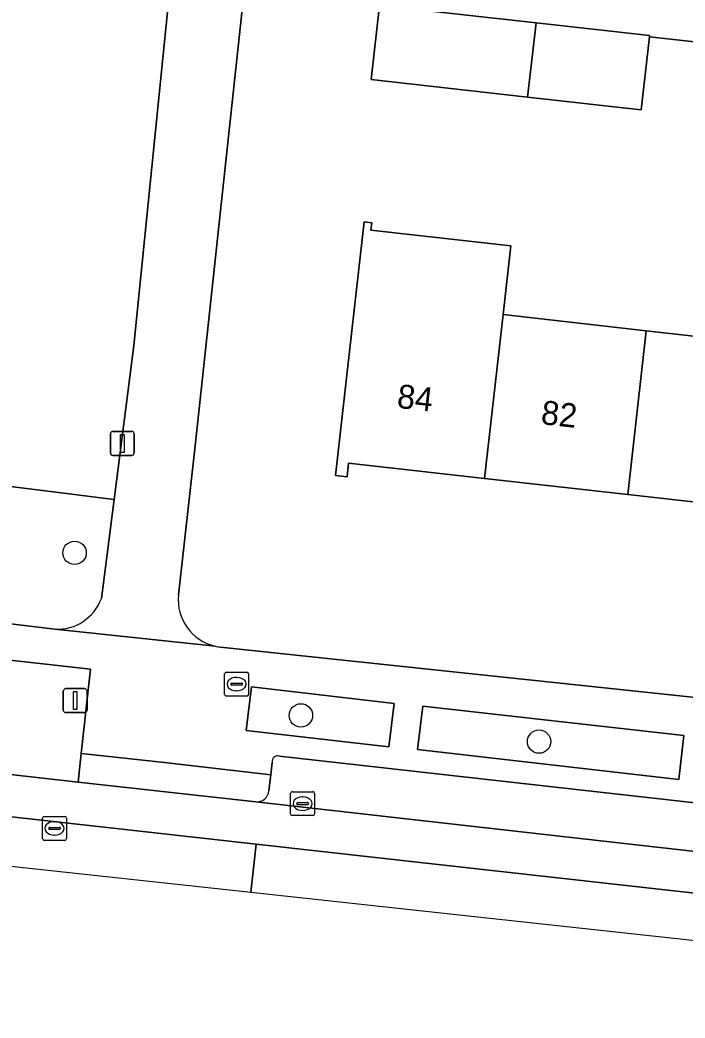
# Model space of a CAD drawing. Extents: x 162026 to 163502, y 387295 to 388169.
# Drawn here: x 162585.7 to 162613.49, y 387359.59 to 387401.28 of the extents above; entities that cross this region are included whole.
import ezdxf

# ---------------------------------------------------------------- set-up
doc = ezdxf.new("R2010")
doc.units = 0
for name, color, linetype in [('IMGEO_Boom', 7, 'Continuous'), ('IMGEO_Brandkraan', 7, 'Continuous'), ('IMGEO_Erf', 7, 'Continuous'), ('IMGEO_Groenvoorziening', 7, 'Continuous'), ('IMGEO_Kolk', 7, 'Continuous'), ('IMGEO_Lichtmast', 7, 'Continuous'), ('IMGEO_Muur', 7, 'Continuous'), ('IMGEO_Pand', 7, 'Continuous'), ('IMGEO_Pand_nummerreeks', 7, 'Continuous'), ('IMGEO_Parkeervlak_open', 7, 'Continuous'), ('IMGEO_Rijbaan_lokaal_gesloten', 7, 'Continuous'), ('IMGEO_Rijbaan_lokaal_open', 7, 'Continuous'), ('IMGEO_Rioolput', 7, 'Continuous'), ('IMGEO_Voetpad_open', 7, 'Continuous')]:
    doc.layers.add(name, color=color, linetype=linetype)

msp = doc.modelspace()

# ---------------------------------------------------------------- linework, layer by layer
at = {"layer": 'IMGEO_Boom'}
for centre in [(162587.979, 387379.022), (162597.438, 387372.231), (162607.39, 387371.136)]:
    msp.add_circle(centre, 0.489, dxfattribs=at)
at = {"layer": 'IMGEO_Brandkraan'}
for p, q in [((162594.326, 387374.037), (162595.178, 387374.037)), ((162594.251, 387373.111), (162594.251, 387373.963)), ((162594.739, 387373.817), (162594.764, 387373.817)), ((162595.252, 387373.963), (162595.252, 387373.111)), ((162594.51, 387373.531), (162594.51, 387373.543)), ((162594.948, 387373.494), (162594.55, 387373.494)), ((162594.553, 387373.58), (162594.951, 387373.58)), ((162594.762, 387373.257), (162594.737, 387373.257)), ((162594.994, 387373.543), (162594.994, 387373.531)), ((162595.178, 387373.037), (162594.326, 387373.037))]:
    msp.add_line(p, q, dxfattribs=at)
for points in [[(162594.326, 387374.037), (162595.178, 387374.037)], [(162594.251, 387373.111), (162594.251, 387373.963)], [(162595.252, 387373.963), (162595.252, 387373.111)], [(162595.178, 387373.037), (162594.326, 387373.037)]]:
    msp.add_lwpolyline(points, dxfattribs=at)
for centre, radius, start, end in [((162594.328, 387373.961), 0.0765, 91.552, 178.448), ((162594.328, 387373.961), 0.0765, 91.552, 178.448), ((162595.176, 387373.961), 0.0765, 1.552, 88.448), ((162595.176, 387373.961), 0.0765, 1.552, 88.448), ((162594.55, 387373.54), 0.0403, 85.8775, 175.7526), ((162594.547, 387373.53), 0.0366, 178.938, 274.7102), ((162594.951, 387373.537), 0.043, 264.8664, 352.4533), ((162594.955, 387373.542), 0.0386, 1.7309, 96.639), ((162594.328, 387373.113), 0.0765, 181.552, 268.448), ((162594.328, 387373.113), 0.0765, 181.552, 268.448), ((162595.176, 387373.113), 0.0765, 271.552, 358.448), ((162595.176, 387373.113), 0.0765, 271.552, 358.448)]:
    msp.add_arc(centre, radius, start, end, dxfattribs=at)
for centre, major_axis, ratio, start_param, end_param in [((162594.738, 387373.537), (-0.387, 0.002), 0.722429, 4.712389, 7.853982), ((162594.763, 387373.537), (-0.39, 0.002), 0.717154, 1.570796, 4.712389)]:
    msp.add_ellipse(centre, major_axis=major_axis, ratio=ratio, start_param=start_param, end_param=end_param, dxfattribs=at)
at = {"layer": 'IMGEO_Erf'}
for points in [[(162595.072, 387402.493), (162593.023, 387383.496), (162592.327, 387377.265)], [(162658.688, 387391.877), (162654.033, 387392.44), (162648.703, 387393.085), (162649.124, 387396.559), (162648.076, 387396.732), (162647.731, 387393.643), (162642.983, 387394.172), (162638.182, 387394.707), (162635.656, 387395.005), (162630.909, 387395.534), (162626.107, 387396.069), (162626.43, 387398.962), (162623.933, 387399.241), (162623.612, 387396.364), (162618.866, 387396.893), (162614.063, 387397.428), (162614.385, 387400.308), (162612.001, 387400.575), (162611.661, 387397.534), (162606.914, 387398.063), (162600.377, 387398.791), (162600.719, 387401.886)], [(162617.046, 387380.785), (162611.098, 387381.457), (162605.116, 387382.132), (162599.433, 387382.773), (162599.368, 387382.198), (162598.885, 387382.252), (162599.761, 387390.017), (162600.08, 387392.845), (162600.398, 387392.809), (162600.363, 387392.501), (162606.212, 387391.841), (162605.888, 387388.973), (162611.871, 387388.298), (162617.819, 387387.627)], [(162594.077, 387375.086), (162622.081, 387372.119), (162708.34, 387362.452)]]:
    msp.add_lwpolyline(points, dxfattribs=at)
for centre, radius, start, end in [((162594.287, 387377.046), 1.972, 173.6355, 257.2626), ((162594.263, 387376.917), 1.84, 257.11, 264.2132)]:
    msp.add_arc(centre, radius, start, end, dxfattribs=at)
at = {"layer": 'IMGEO_Groenvoorziening'}
for points in [[(162583.642, 387405.25), (162583.009, 387399.251), (162581.905, 387389.398), (162580.851, 387382.351), (162589.632, 387381.244), (162590.457, 387387.676), (162592.109, 387404.107)], [(162589.632, 387381.244), (162580.851, 387382.351), (162580.411, 387379.412), (162580.321, 387378.255)], [(162589.102, 387377.116), (162589.632, 387381.244)], [(162581.714, 387376.483), (162587.156, 387375.83)], [(162584.652, 387369.841), (162584.68, 387369.838), (162588.126, 387369.446), (162588.256, 387370.642), (162588.638, 387374.157), (162579.414, 387375.191)]]:
    msp.add_lwpolyline(points, dxfattribs=at)
for points in [[(162595.369, 387373.421), (162595.154, 387371.599), (162601.11, 387370.923), (162601.332, 387372.732)], [(162602.537, 387372.616), (162602.311, 387370.812), (162613.232, 387369.558), (162613.442, 387371.396)]]:
    msp.add_lwpolyline(points, close=True, dxfattribs=at)
msp.add_arc((162587.25, 387377.804), 1.976, 267.2816, 339.6352, dxfattribs=at)
at = {"layer": 'IMGEO_Kolk'}
for p, q in [((162597.084, 387369.045), (162597.936, 387369.045)), ((162597.009, 387368.119), (162597.009, 387368.971)), ((162597.497, 387368.825), (162597.522, 387368.825)), ((162598.01, 387368.971), (162598.01, 387368.119)), ((162597.268, 387368.539), (162597.268, 387368.551)), ((162597.706, 387368.502), (162597.308, 387368.502)), ((162597.311, 387368.588), (162597.709, 387368.588)), ((162597.52, 387368.265), (162597.495, 387368.265)), ((162597.752, 387368.551), (162597.752, 387368.539)), ((162597.936, 387368.045), (162597.084, 387368.045))]:
    msp.add_line(p, q, dxfattribs=at)
for points in [[(162597.084, 387369.045), (162597.936, 387369.045)], [(162597.009, 387368.119), (162597.009, 387368.971)], [(162598.01, 387368.971), (162598.01, 387368.119)], [(162597.936, 387368.045), (162597.084, 387368.045)]]:
    msp.add_lwpolyline(points, dxfattribs=at)
for centre, radius, start, end in [((162597.086, 387368.969), 0.0765, 91.552, 178.448), ((162597.086, 387368.969), 0.0765, 91.552, 178.448), ((162597.934, 387368.969), 0.0765, 1.552, 88.448), ((162597.934, 387368.969), 0.0765, 1.552, 88.448), ((162597.308, 387368.548), 0.0403, 85.8775, 175.7526), ((162597.305, 387368.538), 0.0366, 178.938, 274.7102), ((162597.709, 387368.545), 0.043, 264.8664, 352.4533), ((162597.713, 387368.55), 0.0386, 1.7309, 96.639), ((162597.086, 387368.121), 0.0765, 181.552, 268.448), ((162597.086, 387368.121), 0.0765, 181.552, 268.448), ((162597.934, 387368.121), 0.0765, 271.552, 358.448), ((162597.934, 387368.121), 0.0765, 271.552, 358.448)]:
    msp.add_arc(centre, radius, start, end, dxfattribs=at)
for centre, major_axis, ratio, start_param, end_param in [((162597.496, 387368.545), (-0.387, 0.002), 0.722429, 4.712389, 7.853982), ((162597.521, 387368.545), (-0.39, 0.002), 0.717154, 1.570796, 4.712389)]:
    msp.add_ellipse(centre, major_axis=major_axis, ratio=ratio, start_param=start_param, end_param=end_param, dxfattribs=at)
at = {"layer": 'IMGEO_Lichtmast'}
for p, q in [((162589.576, 387384.093), (162590.366, 387384.093)), ((162590.366, 387384.093), (162589.576, 387384.093)), ((162589.476, 387383.193), (162589.476, 387383.993)), ((162589.476, 387383.993), (162589.476, 387383.193)), ((162590.466, 387383.993), (162590.466, 387383.193)), ((162590.466, 387383.193), (162590.466, 387383.993)), ((162590.366, 387383.093), (162589.576, 387383.093)), ((162589.576, 387383.093), (162590.366, 387383.093)), ((162587.509, 387372.448), (162587.509, 387373.248)), ((162587.509, 387373.248), (162587.509, 387372.448)), ((162587.609, 387373.348), (162588.399, 387373.348)), ((162588.399, 387373.348), (162587.609, 387373.348)), ((162588.499, 387373.248), (162588.499, 387372.448)), ((162588.499, 387372.448), (162588.499, 387373.248)), ((162588.399, 387372.348), (162587.609, 387372.348)), ((162587.609, 387372.348), (162588.399, 387372.348))]:
    msp.add_line(p, q, dxfattribs=at)
for points in [[(162589.896, 387383.968), (162590.046, 387383.968), (162590.046, 387383.218), (162589.896, 387383.218), (162589.896, 387383.968)], [(162587.929, 387373.223), (162588.079, 387373.223), (162588.079, 387372.473), (162587.929, 387372.473), (162587.929, 387373.223)]]:
    msp.add_lwpolyline(points, dxfattribs=at)
for centre, start, end in [((162589.576, 387383.993), 90, 180), ((162589.576, 387383.993), 90, 180), ((162590.366, 387383.993), 0, 90), ((162590.366, 387383.993), 360, 90), ((162589.576, 387383.193), 180, 270), ((162589.576, 387383.193), 180, 270), ((162590.366, 387383.193), 270, 0), ((162590.366, 387383.193), 270, 0), ((162587.609, 387373.248), 90, 180), ((162587.609, 387373.248), 90, 180), ((162588.399, 387373.248), 0, 90), ((162588.399, 387373.248), 360, 90), ((162587.609, 387372.448), 180, 270), ((162587.609, 387372.448), 180, 270), ((162588.399, 387372.448), 270, 0), ((162588.399, 387372.448), 270, 0)]:
    msp.add_arc(centre, 0.1, start, end, dxfattribs=at)
at = {"layer": 'IMGEO_Muur'}
msp.add_lwpolyline([(162593.023, 387383.496), (162595.072, 387402.493)], dxfattribs=at)
at = {"layer": 'IMGEO_Pand'}
for points in [[(162607.263, 387401.157), (162600.719, 387401.886), (162600.377, 387398.791), (162606.914, 387398.063)], [(162612.001, 387400.575), (162612.007, 387400.629), (162607.263, 387401.157), (162606.914, 387398.063), (162611.661, 387397.534)], [(162606.212, 387391.841), (162600.363, 387392.501), (162600.398, 387392.809), (162600.08, 387392.845), (162599.761, 387390.017), (162598.885, 387382.252), (162599.368, 387382.198), (162599.433, 387382.773), (162605.116, 387382.132), (162605.888, 387388.973)], [(162605.116, 387382.132), (162611.098, 387381.457), (162611.871, 387388.298), (162605.888, 387388.973)], [(162617.819, 387387.627), (162611.871, 387388.298), (162611.098, 387381.457), (162617.046, 387380.785)]]:
    msp.add_lwpolyline(points, close=True, dxfattribs=at)
at = {"layer": 'IMGEO_Parkeervlak_open'}
for points in [[(162649.599, 387364.537), (162628.788, 387366.907), (162596.549, 387370.535)], [(162596.236, 387370.263), (162596.179, 387369.755)], [(162596.179, 387369.755), (162596.104, 387369.09)], [(162595.554, 387368.614), (162650.142, 387362.454)]]:
    msp.add_lwpolyline(points, dxfattribs=at)
for centre, radius, start, end in [((162596.477, 387370.302), 0.244, 72.8153, 189.1666), ((162595.585, 387369.134), 0.521, 266.6347, 355.1147)]:
    msp.add_arc(centre, radius, start, end, dxfattribs=at)
at = {"layer": 'IMGEO_Rijbaan_lokaal_gesloten'}
msp.add_lwpolyline([(162595.554, 387368.614), (162588.126, 387369.446), (162584.68, 387369.838), (162584.467, 387368.088), (162595.563, 387366.85), (162628.24, 387363.206), (162641.754, 387361.673), (162659.031, 387359.714), (162659.234, 387361.213), (162659.266, 387361.451), (162650.192, 387362.448), (162650.142, 387362.454)], close=True, dxfattribs=at)
at = {"layer": 'IMGEO_Rijbaan_lokaal_open'}
for points in [[(162567.004, 387371.854), (162566.892, 387371.857), (162566.814, 387371.862), (162566.622, 387370.117), (162564.23, 387370.379), (162563.988, 387368.254), (162576.444, 387366.9), (162595.339, 387364.846)], [(162595.339, 387364.846), (162595.563, 387366.85), (162584.467, 387368.088), (162584.68, 387369.838), (162584.652, 387369.841)]]:
    msp.add_lwpolyline(points, dxfattribs=at)
msp.add_lwpolyline([(162641.48, 387359.589), (162641.754, 387361.673), (162628.24, 387363.206), (162595.563, 387366.85), (162595.339, 387364.846), (162621.098, 387362.045)], close=True, dxfattribs=at)
at = {"layer": 'IMGEO_Rioolput'}
for p, q in [((162586.642, 387367.086), (162586.642, 387367.938)), ((162586.717, 387368.012), (162587.569, 387368.012)), ((162587.13, 387367.792), (162587.155, 387367.792)), ((162587.643, 387367.938), (162587.643, 387367.086)), ((162586.901, 387367.506), (162586.901, 387367.518)), ((162587.339, 387367.469), (162586.941, 387367.469)), ((162586.944, 387367.555), (162587.342, 387367.555)), ((162587.385, 387367.518), (162587.385, 387367.506)), ((162587.569, 387367.012), (162586.717, 387367.012)), ((162587.153, 387367.232), (162587.128, 387367.232))]:
    msp.add_line(p, q, dxfattribs=at)
for points in [[(162586.642, 387367.086), (162586.642, 387367.938)], [(162586.717, 387368.012), (162587.569, 387368.012)], [(162587.643, 387367.938), (162587.643, 387367.086)], [(162587.569, 387367.012), (162586.717, 387367.012)]]:
    msp.add_lwpolyline(points, dxfattribs=at)
for centre, radius, start, end in [((162586.719, 387367.936), 0.0765, 91.552, 178.448), ((162586.719, 387367.936), 0.0765, 91.552, 178.448), ((162587.567, 387367.936), 0.0765, 1.552, 88.448), ((162587.567, 387367.936), 0.0765, 1.552, 88.448), ((162586.941, 387367.515), 0.0403, 85.8775, 175.7526), ((162586.938, 387367.505), 0.0366, 178.938, 274.7102), ((162587.342, 387367.512), 0.043, 264.8664, 352.4533), ((162587.346, 387367.517), 0.0386, 1.7309, 96.639), ((162586.719, 387367.088), 0.0765, 181.552, 268.448), ((162586.719, 387367.088), 0.0765, 181.552, 268.448), ((162587.567, 387367.088), 0.0765, 271.552, 358.448), ((162587.567, 387367.088), 0.0765, 271.552, 358.448)]:
    msp.add_arc(centre, radius, start, end, dxfattribs=at)
for centre, major_axis, ratio, start_param, end_param in [((162587.129, 387367.512), (-0.387, 0.002), 0.722429, 4.712389, 7.853982), ((162587.154, 387367.512), (-0.39, 0.002), 0.717154, 1.570796, 4.712389)]:
    msp.add_ellipse(centre, major_axis=major_axis, ratio=ratio, start_param=start_param, end_param=end_param, dxfattribs=at)
at = {"layer": 'IMGEO_Voetpad_open'}
for points in [[(162592.327, 387377.265), (162593.023, 387383.496), (162595.072, 387402.493), (162595.213, 387403.744), (162602.34, 387466.849)], [(162592.109, 387404.107), (162590.457, 387387.676), (162589.632, 387381.244), (162589.102, 387377.116)], [(162600.719, 387401.886), (162607.263, 387401.157), (162612.007, 387400.629), (162612.001, 387400.575), (162614.385, 387400.308), (162614.408, 387400.517), (162619.215, 387399.981), (162623.957, 387399.453), (162623.933, 387399.241), (162626.43, 387398.962), (162626.452, 387399.158), (162631.257, 387398.623), (162636.001, 387398.094), (162635.656, 387395.005), (162638.182, 387394.707), (162638.527, 387397.796), (162643.332, 387397.261), (162648.076, 387396.732), (162649.124, 387396.559), (162654.453, 387395.914), (162659.082, 387395.354)], [(162593.852, 387375.123), (162587.156, 387375.83), (162581.714, 387376.483), (162579.504, 387376.706), (162579.428, 387376.029)], [(162587.156, 387375.83), (162593.852, 387375.123)], [(162579.414, 387375.191), (162588.638, 387374.157), (162588.256, 387370.642), (162591.734, 387370.264), (162596.179, 387369.755), (162596.236, 387370.263)], [(162716.626, 387361.373), (162708.34, 387362.452), (162622.081, 387372.119), (162594.077, 387375.086)], [(162596.179, 387369.755), (162591.734, 387370.264), (162588.256, 387370.642), (162588.126, 387369.446), (162595.554, 387368.614)], [(162596.549, 387370.535), (162628.788, 387366.907), (162649.599, 387364.537)], [(162596.104, 387369.09), (162596.179, 387369.755)]]:
    msp.add_lwpolyline(points, dxfattribs=at)
for points in [[(162595.369, 387373.421), (162601.332, 387372.732), (162601.11, 387370.923), (162595.154, 387371.599)], [(162602.537, 387372.616), (162613.442, 387371.396), (162613.232, 387369.558), (162602.311, 387370.812)]]:
    msp.add_lwpolyline(points, close=True, dxfattribs=at)
for centre, radius, start, end in [((162587.25, 387377.804), 1.976, 267.2816, 339.6352), ((162594.287, 387377.046), 1.972, 173.6355, 257.2626), ((162594.263, 387376.917), 1.84, 257.11, 264.2132), ((162596.477, 387370.302), 0.244, 72.8153, 189.1666), ((162595.585, 387369.134), 0.521, 266.6347, 355.1147)]:
    msp.add_arc(centre, radius, start, end, dxfattribs=at)

# ---------------------------------------------------------------- texts
at = {"layer": 'IMGEO_Pand_nummerreeks'}
for s, p in [('84', (162601.422, 387385.084)), ('82', (162607.44, 387384.405))]:
    msp.add_text(s, height=1, rotation=353.5614, dxfattribs=at).set_placement(p)

doc.saveas('drawing.dxf')
